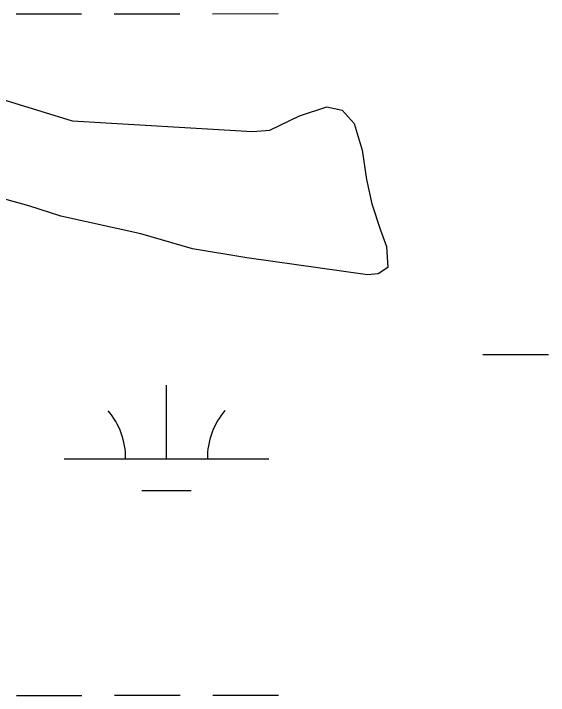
# Model space of a CAD drawing. Extents: x 3279314 to 3317160, y 734079 to 759431.
# Drawn here: x 3295145.4 to 3295406.7, y 742879.1 to 743211.9 of the extents above; entities that cross this region are included whole.
import ezdxf

# ---------------------------------------------------------------- set-up
doc = ezdxf.new("R2010")
doc.units = 0
doc.layers.add('V-SITE-VEGE', color=7, linetype='Continuous')
doc.layers.add('V-WETL-SWMP', color=7, linetype='Continuous')

msp = doc.modelspace()

# ---------------------------------------------------------------- linework, layer by layer
at = {"layer": 'V-SITE-VEGE'}
for p, q in [((3295134.45, 743171.69), (3295173.95, 743159.57)), ((3295285.04, 743161.97), (3295298.51, 743166.33)), ((3295298.51, 743166.33), (3295305.94, 743164.67)), ((3295305.94, 743164.67), (3295311.75, 743158.2)), ((3295270.65, 743154.98), (3295285.04, 743161.97)), ((3295173.95, 743159.57), (3295262.08, 743154.26)), ((3295311.75, 743158.2), (3295315.68, 743145.18)), ((3295262.08, 743154.26), (3295270.65, 743154.98)), ((3295315.68, 743145.18), (3295317.84, 743130.87)), ((3295317.84, 743130.87), (3295320.48, 743118.98)), ((3295152.8, 743118.03), (3295111.96, 743129.52)), ((3295168.51, 743112.93), (3295152.8, 743118.03)), ((3295320.48, 743118.98), (3295324.64, 743106.17)), ((3295207.64, 743104.32), (3295168.51, 743112.93)), ((3295232.74, 743097.07), (3295207.64, 743104.32)), ((3295324.64, 743106.17), (3295327.57, 743098.22)), ((3295259.44, 743092.64), (3295232.74, 743097.07)), ((3295327.57, 743098.22), (3295328.26, 743087.89)), ((3295318.32, 743084.34), (3295259.44, 743092.64)), ((3295328.26, 743087.89), (3295323.6, 743084.9)), ((3295323.6, 743084.9), (3295318.32, 743084.34))]:
    msp.add_line(p, q, dxfattribs=at)
at = {"layer": 'V-WETL-SWMP'}
for p, q in [((3295146.6, 743211.79), (3295178.6, 743211.81)), ((3295194.6, 743211.82), (3295226.6, 743211.83)), ((3295242.6, 743211.84), (3295274.6, 743211.86)), ((3295374.68, 743045.41), (3295406.68, 743045.42)), ((3295220.12, 742994.59), (3295220.1, 743030.59)), ((3295170.12, 742994.56), (3295270.11, 742994.61)), ((3295208.12, 742979.15), (3295232.12, 742979.16)), ((3295146.77, 742879.12), (3295178.77, 742879.13)), ((3295194.77, 742879.14), (3295226.77, 742879.16)), ((3295242.77, 742879.17), (3295274.77, 742879.18))]:
    msp.add_line(p, q, dxfattribs=at)
for centre, start, end in [((3295164.87, 742995.03), 359.2573, 40.801), ((3295275.36, 742995.09), 139.2573, 180.801)]:
    msp.add_arc(centre, 35.25, start, end, dxfattribs=at)

doc.saveas('drawing.dxf')
